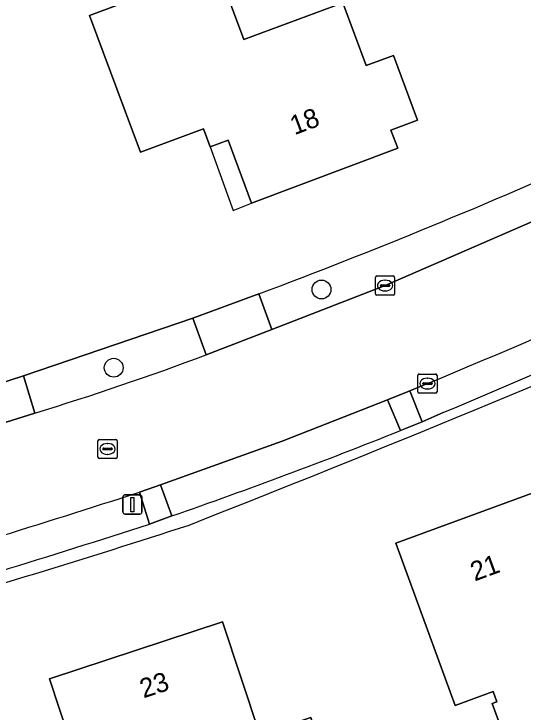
# Model space of a CAD drawing. Extents: x 162661 to 163484, y 380247 to 381230.
# Drawn here: x 163236.53 to 163263.05, y 380718.58 to 380754.92 of the extents above; entities that cross this region are included whole.
import ezdxf

# ---------------------------------------------------------------- set-up
doc = ezdxf.new("R2010")
doc.units = 0
for name, color, linetype in [('IMGEO_Boom', 7, 'Continuous'), ('IMGEO_Erf', 7, 'Continuous'), ('IMGEO_Groenvoorziening', 7, 'Continuous'), ('IMGEO_Haag', 7, 'Continuous'), ('IMGEO_Kolk', 7, 'Continuous'), ('IMGEO_Lichtmast', 7, 'Continuous'), ('IMGEO_Pand', 7, 'Continuous'), ('IMGEO_Pand_nummerreeks', 7, 'Continuous'), ('IMGEO_Pand_overbouw', 7, 'Continuous'), ('IMGEO_Parkeervlak_halfverhard', 7, 'Continuous'), ('IMGEO_Rijbaan_lokaal_gesloten', 7, 'Continuous'), ('IMGEO_Rioolput', 7, 'Continuous'), ('IMGEO_Voetpad_open', 7, 'Continuous')]:
    doc.layers.add(name, color=color, linetype=linetype)

msp = doc.modelspace()

# ---------------------------------------------------------------- linework, layer by layer
at = {"layer": 'IMGEO_Boom'}
for centre in [(163252.554, 380740.575), (163241.728, 380736.505)]:
    msp.add_circle(centre, 0.489, dxfattribs=at)
at = {"layer": 'IMGEO_Erf'}
for points in [[(163247.112, 380757.329), (163248.511, 380753.586), (163253.659, 380755.51), (163254.884, 380752.235), (163256.298, 380752.763), (163257.331, 380750), (163257.558, 380749.394), (163256.169, 380748.87), (163256.521, 380747.934), (163248.914, 380745.076), (163247.693, 380748.359), (163246.755, 380748.011), (163246.407, 380748.945), (163243.125, 380747.725), (163242.279, 380750), (163240.475, 380754.848)], [(163258.147, 380722.668), (163256.427, 380727.362), (163263.72, 380730.034), (163266.82, 380721.574), (163266.472, 380721.447), (163266.665, 380720.921), (163269.548, 380721.977), (163271.481, 380716.7), (163271.19, 380716.593), (163270.887, 380717.42), (163263.376, 380714.667), (163263.678, 380713.841), (163263.387, 380713.735), (163261.45, 380719.021), (163261.685, 380719.107), (163261.488, 380719.644), (163259.519, 380718.923)], [(163238.39, 380720.3), (163247.396, 380723.275), (163249.343, 380717.406), (163252.003, 380718.29), (163255.467, 380707.845), (163249.249, 380705.784), (163247.99, 380709.581), (163242.516, 380707.769)]]:
    msp.add_lwpolyline(points, close=True, dxfattribs=at)
msp.add_lwpolyline([(163232.359, 380734.57), (163237.033, 380736.075), (163245.858, 380739.087), (163249.283, 380740.347)], dxfattribs=at)
for centre, radius, start, end in [((163142.434, 381025.573), 304.582, 290.53659, 294.1812), ((162843.961, 381747.352), 1095.355, 291.514053, 293.187575), ((163095.585, 381190.992), 486.41, 285.98461, 287.97104)]:
    msp.add_arc(centre, radius, start, end, dxfattribs=at)
at = {"layer": 'IMGEO_Groenvoorziening'}
for points in [[(163249.283, 380740.347), (163249.96, 380738.497), (163255.863, 380740.782), (163267.666, 380745.904), (163276.451, 380749.977), (163276.5, 380750)], [(163246.551, 380737.178), (163245.858, 380739.087), (163237.033, 380736.075), (163237.614, 380734.139)], [(163258.886, 380734.167), (163257.799, 380733.693), (163256.662, 380733.228)], [(163244.763, 380728.787), (163243.591, 380728.362)]]:
    msp.add_lwpolyline(points, dxfattribs=at)
for centre, radius, start, end in [((163142.434, 381025.573), 304.582, 290.53659, 294.1812), ((163072.398, 381179.996), 483.261, 292.69928, 295.7053), ((162843.961, 381747.352), 1095.355, 291.514053, 293.187575), ((163191.94, 380883.115), 155.82, 287.04469, 290.5162), ((163151.239, 380997.533), 284.555, 289.18805, 291.74558), ((163092.508, 381193.642), 489.194, 286.08064, 287.98936), ((163095.585, 381190.992), 486.41, 285.98461, 287.97104)]:
    msp.add_arc(centre, radius, start, end, dxfattribs=at)
at = {"layer": 'IMGEO_Haag'}
for points in [[(163258.886, 380734.167), (163257.799, 380733.693), (163256.662, 380733.228)], [(163244.763, 380728.787), (163243.591, 380728.362)]]:
    msp.add_lwpolyline(points, dxfattribs=at)
for centre, radius, start, end in [((163072.398, 381179.996), 483.261, 292.69928, 295.7053), ((162843.961, 381747.352), 1095.355, 291.514053, 293.187575), ((163151.239, 380997.533), 284.555, 289.18805, 291.74558), ((163092.508, 381193.642), 489.194, 286.08064, 287.98936), ((163095.585, 381190.992), 486.41, 285.98461, 287.97104)]:
    msp.add_arc(centre, radius, start, end, dxfattribs=at)
at = {"layer": 'IMGEO_Kolk'}
for p, q in [((163255.363, 380740.356), (163255.363, 380741.208)), ((163255.438, 380741.282), (163256.29, 380741.282)), ((163255.851, 380741.062), (163255.876, 380741.062)), ((163256.364, 380741.208), (163256.364, 380740.356)), ((163255.622, 380740.776), (163255.622, 380740.788)), ((163256.06, 380740.739), (163255.662, 380740.739)), ((163255.665, 380740.825), (163256.063, 380740.825)), ((163256.106, 380740.788), (163256.106, 380740.776)), ((163256.29, 380740.282), (163255.438, 380740.282)), ((163255.874, 380740.502), (163255.849, 380740.502)), ((163257.572, 380735.251), (163257.572, 380736.103)), ((163257.647, 380736.177), (163258.499, 380736.177)), ((163258.06, 380735.957), (163258.085, 380735.957)), ((163258.573, 380736.103), (163258.573, 380735.251)), ((163257.831, 380735.671), (163257.831, 380735.683)), ((163258.269, 380735.634), (163257.871, 380735.634)), ((163257.874, 380735.72), (163258.272, 380735.72)), ((163258.315, 380735.683), (163258.315, 380735.671)), ((163258.499, 380735.177), (163257.647, 380735.177)), ((163258.083, 380735.397), (163258.058, 380735.397))]:
    msp.add_line(p, q, dxfattribs=at)
for points in [[(163255.363, 380740.356), (163255.363, 380741.208)], [(163255.438, 380741.282), (163256.29, 380741.282)], [(163256.364, 380741.208), (163256.364, 380740.356)], [(163256.29, 380740.282), (163255.438, 380740.282)], [(163257.572, 380735.251), (163257.572, 380736.103)], [(163257.647, 380736.177), (163258.499, 380736.177)], [(163258.573, 380736.103), (163258.573, 380735.251)], [(163258.499, 380735.177), (163257.647, 380735.177)]]:
    msp.add_lwpolyline(points, dxfattribs=at)
for centre, radius, start, end in [((163255.44, 380741.206), 0.0765, 91.552, 178.448), ((163255.44, 380741.206), 0.0765, 91.552, 178.448), ((163256.288, 380741.206), 0.0765, 1.552, 88.448), ((163256.288, 380741.206), 0.0765, 1.552, 88.448), ((163255.662, 380740.785), 0.0403, 85.8775, 175.7526), ((163255.659, 380740.775), 0.0366, 178.938, 274.7102), ((163256.063, 380740.782), 0.043, 264.8664, 352.4533), ((163256.067, 380740.787), 0.0386, 1.7309, 96.639), ((163255.44, 380740.358), 0.0765, 181.552, 268.448), ((163255.44, 380740.358), 0.0765, 181.552, 268.448), ((163256.288, 380740.358), 0.0765, 271.552, 358.448), ((163256.288, 380740.358), 0.0765, 271.552, 358.448), ((163257.649, 380736.101), 0.0765, 91.552, 178.448), ((163257.649, 380736.101), 0.0765, 91.552, 178.448), ((163258.497, 380736.101), 0.0765, 1.552, 88.448), ((163258.497, 380736.101), 0.0765, 1.552, 88.448), ((163257.871, 380735.68), 0.0403, 85.8775, 175.7526), ((163257.868, 380735.67), 0.0366, 178.938, 274.7102), ((163258.272, 380735.677), 0.043, 264.8664, 352.4533), ((163258.276, 380735.682), 0.0386, 1.7309, 96.639), ((163257.649, 380735.253), 0.0765, 181.552, 268.448), ((163257.649, 380735.253), 0.0765, 181.552, 268.448), ((163258.497, 380735.253), 0.0765, 271.552, 358.448), ((163258.497, 380735.253), 0.0765, 271.552, 358.448)]:
    msp.add_arc(centre, radius, start, end, dxfattribs=at)
for centre, major_axis, ratio, start_param, end_param in [((163255.85, 380740.782), (-0.387, 0.002), 0.722429, 4.712389, 7.853982), ((163255.875, 380740.782), (-0.39, 0.002), 0.717154, 1.570796, 4.712389), ((163258.059, 380735.677), (-0.387, 0.002), 0.722429, 4.712389, 7.853982), ((163258.084, 380735.677), (-0.39, 0.002), 0.717154, 1.570796, 4.712389)]:
    msp.add_ellipse(centre, major_axis=major_axis, ratio=ratio, start_param=start_param, end_param=end_param, dxfattribs=at)
at = {"layer": 'IMGEO_Lichtmast'}
for p, q in [((163242.206, 380728.98), (163242.206, 380729.78)), ((163242.206, 380729.78), (163242.206, 380728.98)), ((163242.306, 380729.88), (163243.096, 380729.88)), ((163243.096, 380729.88), (163242.306, 380729.88)), ((163243.196, 380729.78), (163243.196, 380728.98)), ((163243.196, 380728.98), (163243.196, 380729.78)), ((163243.096, 380728.88), (163242.306, 380728.88)), ((163242.306, 380728.88), (163243.096, 380728.88))]:
    msp.add_line(p, q, dxfattribs=at)
msp.add_lwpolyline([(163242.626, 380729.755), (163242.776, 380729.755), (163242.776, 380729.005), (163242.626, 380729.005), (163242.626, 380729.755)], dxfattribs=at)
for centre, start, end in [((163242.306, 380729.78), 90, 180), ((163242.306, 380729.78), 90, 180), ((163243.096, 380729.78), 0, 90), ((163243.096, 380729.78), 360, 90), ((163242.306, 380728.98), 180, 270), ((163242.306, 380728.98), 180, 270), ((163243.096, 380728.98), 270, 0), ((163243.096, 380728.98), 270, 0)]:
    msp.add_arc(centre, 0.1, start, end, dxfattribs=at)
at = {"layer": 'IMGEO_Pand'}
for points in [[(163248.914, 380745.076), (163256.521, 380747.934), (163256.169, 380748.87), (163257.558, 380749.394), (163257.331, 380750), (163256.298, 380752.763), (163254.884, 380752.235), (163253.659, 380755.51), (163248.511, 380753.586), (163247.112, 380757.329), (163240.475, 380754.848), (163242.279, 380750), (163243.125, 380747.725), (163246.407, 380748.945), (163246.755, 380748.011), (163247.693, 380748.359)], [(163259.519, 380718.923), (163261.488, 380719.644), (163261.685, 380719.107), (163261.45, 380719.021), (163263.387, 380713.735), (163263.678, 380713.841), (163263.376, 380714.667), (163270.887, 380717.42), (163271.19, 380716.593), (163271.481, 380716.7), (163269.548, 380721.977), (163266.665, 380720.921), (163266.472, 380721.447), (163266.82, 380721.574), (163263.72, 380730.034), (163256.427, 380727.362), (163258.147, 380722.668)], [(163252.003, 380718.29), (163249.343, 380717.406), (163247.396, 380723.275), (163238.39, 380720.3), (163242.516, 380707.769), (163247.99, 380709.581), (163249.249, 380705.784), (163255.467, 380707.845)]]:
    msp.add_lwpolyline(points, close=True, dxfattribs=at)
at = {"layer": 'IMGEO_Pand_overbouw'}
msp.add_lwpolyline([(163248.914, 380745.076), (163247.693, 380748.359), (163246.755, 380748.011), (163247.957, 380744.695)], close=True, dxfattribs=at)
at = {"layer": 'IMGEO_Parkeervlak_halfverhard'}
for points in [[(163258.073, 380735.677), (163257.152, 380735.296), (163257.799, 380733.693), (163258.886, 380734.167)], [(163256.662, 380733.228), (163255.996, 380734.84), (163250.508, 380732.673), (163244.16, 380730.415), (163244.763, 380728.787)], [(163243.591, 380728.362), (163243.067, 380730.027)]]:
    msp.add_lwpolyline(points, dxfattribs=at)
for centre, radius, start, end in [((163100.068, 381116.482), 412.283, 292.53469, 296.06658), ((163072.398, 381179.996), 483.261, 292.69928, 295.7053), ((163151.239, 380997.533), 284.555, 289.18805, 291.74558), ((163088.606, 381205.955), 500.366, 286.13583, 287.98072), ((163092.508, 381193.642), 489.194, 286.08064, 287.98936)]:
    msp.add_arc(centre, radius, start, end, dxfattribs=at)
at = {"layer": 'IMGEO_Rijbaan_lokaal_gesloten'}
for points in [[(163276.5, 380750), (163276.451, 380749.977), (163267.666, 380745.904), (163255.863, 380740.782), (163249.96, 380738.497), (163246.551, 380737.178)], [(163243.067, 380730.027), (163244.16, 380730.415), (163250.508, 380732.673), (163255.996, 380734.84), (163257.152, 380735.296), (163258.073, 380735.677)], [(163237.614, 380734.139), (163233.405, 380732.824), (163232.939, 380732.699)]]:
    msp.add_lwpolyline(points, dxfattribs=at)
for centre, radius, start, end in [((163100.068, 381116.482), 412.283, 292.53469, 296.06658), ((163191.94, 380883.115), 155.82, 287.04469, 290.5162), ((163088.606, 381205.955), 500.366, 286.13583, 287.98072)]:
    msp.add_arc(centre, radius, start, end, dxfattribs=at)
at = {"layer": 'IMGEO_Rioolput'}
for p, q in [((163240.905, 380731.848), (163240.905, 380732.7)), ((163240.98, 380732.774), (163241.832, 380732.774)), ((163241.906, 380732.7), (163241.906, 380731.848)), ((163241.164, 380732.268), (163241.164, 380732.28)), ((163241.602, 380732.231), (163241.204, 380732.231)), ((163241.207, 380732.317), (163241.605, 380732.317)), ((163241.393, 380732.554), (163241.418, 380732.554)), ((163241.648, 380732.28), (163241.648, 380732.268)), ((163241.416, 380731.994), (163241.391, 380731.994)), ((163241.832, 380731.774), (163240.98, 380731.774))]:
    msp.add_line(p, q, dxfattribs=at)
for points in [[(163240.905, 380731.848), (163240.905, 380732.7)], [(163240.98, 380732.774), (163241.832, 380732.774)], [(163241.906, 380732.7), (163241.906, 380731.848)], [(163241.832, 380731.774), (163240.98, 380731.774)]]:
    msp.add_lwpolyline(points, dxfattribs=at)
for centre, radius, start, end in [((163240.982, 380732.698), 0.0765, 91.552, 178.448), ((163240.982, 380732.698), 0.0765, 91.552, 178.448), ((163241.83, 380732.698), 0.0765, 1.552, 88.448), ((163241.83, 380732.698), 0.0765, 1.552, 88.448), ((163241.204, 380732.277), 0.0403, 85.8775, 175.7526), ((163241.201, 380732.267), 0.0366, 178.938, 274.7102), ((163241.605, 380732.274), 0.043, 264.8664, 352.4533), ((163241.609, 380732.279), 0.0386, 1.7309, 96.639), ((163240.982, 380731.85), 0.0765, 181.552, 268.448), ((163240.982, 380731.85), 0.0765, 181.552, 268.448), ((163241.83, 380731.85), 0.0765, 271.552, 358.448), ((163241.83, 380731.85), 0.0765, 271.552, 358.448)]:
    msp.add_arc(centre, radius, start, end, dxfattribs=at)
for centre, major_axis, ratio, start_param, end_param in [((163241.392, 380732.274), (-0.387, 0.002), 0.722429, 4.712389, 7.853982), ((163241.417, 380732.274), (-0.39, 0.002), 0.717154, 1.570796, 4.712389)]:
    msp.add_ellipse(centre, major_axis=major_axis, ratio=ratio, start_param=start_param, end_param=end_param, dxfattribs=at)
at = {"layer": 'IMGEO_Voetpad_open'}
for points in [[(163249.96, 380738.497), (163249.283, 380740.347), (163245.858, 380739.087), (163246.551, 380737.178)], [(163237.614, 380734.139), (163237.033, 380736.075), (163232.359, 380734.57), (163232.939, 380732.699), (163233.405, 380732.824)], [(163257.152, 380735.296), (163255.996, 380734.84), (163256.662, 380733.228), (163257.799, 380733.693)], [(163244.763, 380728.787), (163244.16, 380730.415), (163243.067, 380730.027), (163243.591, 380728.362)]]:
    msp.add_lwpolyline(points, close=True, dxfattribs=at)

# ---------------------------------------------------------------- texts
at = {"layer": 'IMGEO_Pand_nummerreeks'}
for s, rotation, p in [('18', 20.589, (163251.145, 380748.607)), ('21', 20.1218, (163260.532, 380725.373)), ('23', 18.0825, (163243.282, 380719.286))]:
    msp.add_text(s, height=1, rotation=rotation, dxfattribs=at).set_placement(p)

doc.saveas('drawing.dxf')
